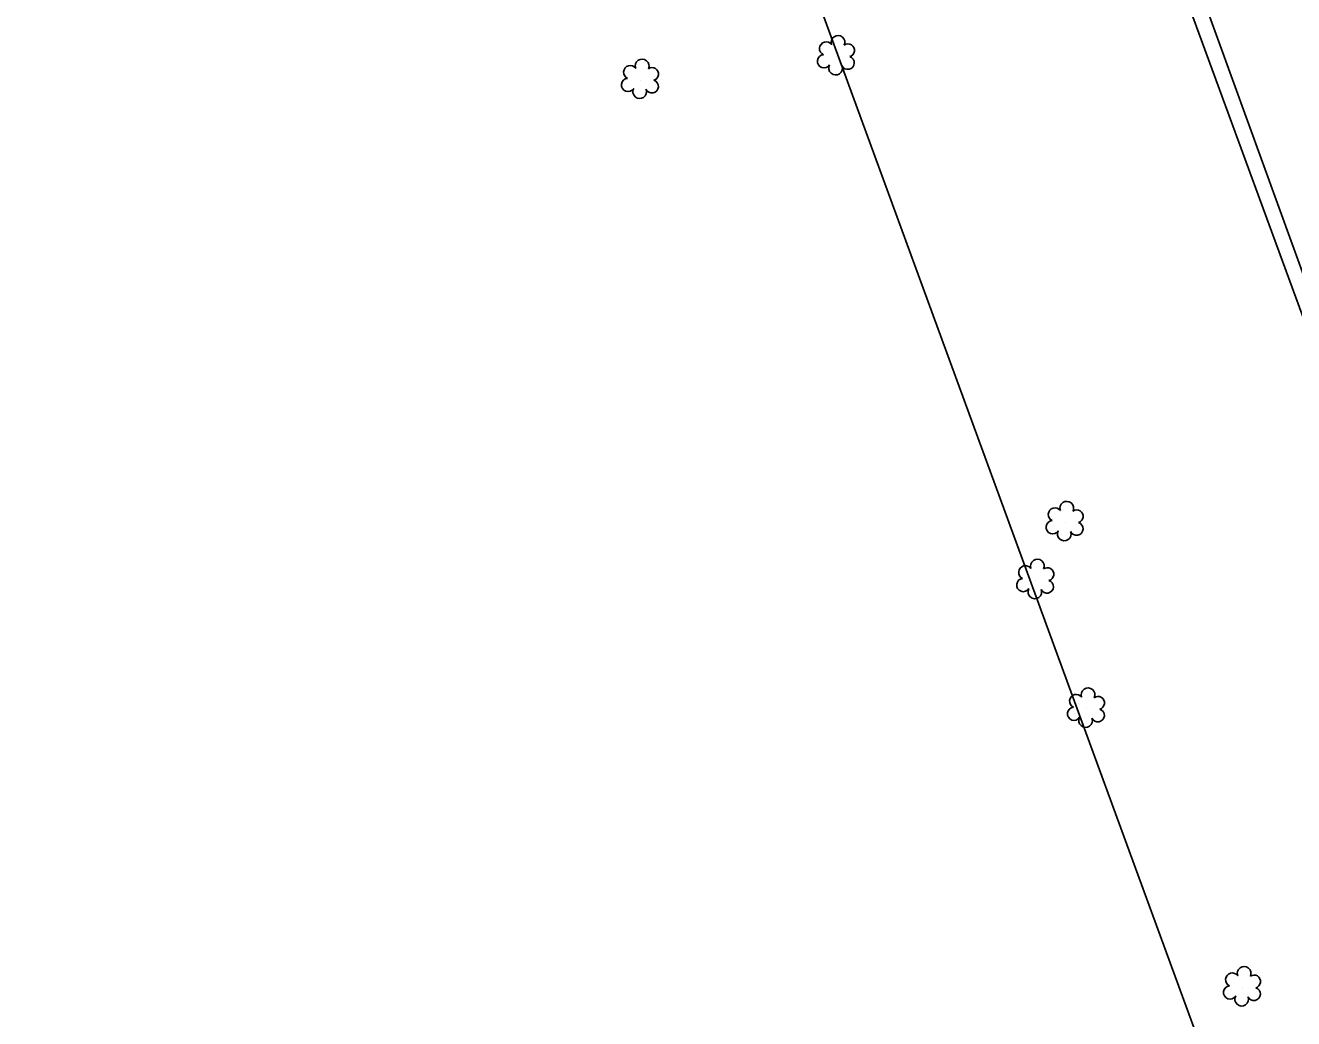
# Model space of a CAD drawing. Extents: x 3040896 to 3051146, y 687568 to 732976.
# Drawn here: x 3042495.1 to 3042678, y 727712.6 to 727855.9 of the extents above; entities that cross this region are included whole.
import ezdxf

# ---------------------------------------------------------------- set-up
doc = ezdxf.new("R2010")
doc.units = 0
for name, color, linetype in [('Exist Right of Way Easement Line', 7, 'Continuous'), ('Exist Right of Way Line', 7, 'Continuous'), ('Exist Vegetation Shrub CELL', 7, 'Continuous')]:
    doc.layers.add(name, color=color, linetype=linetype)

msp = doc.modelspace()

# ---------------------------------------------------------------- linework, layer by layer
at = {"layer": 'Exist Right of Way Easement Line'}
for p, q in [((3042720.45, 727701.48), (3042617.87, 727981.63)), ((3042673.54, 727684.18), (3042570.88, 727964.53))]:
    msp.add_line(p, q, dxfattribs=at)
at = {"layer": 'Exist Right of Way Line'}
msp.add_line((3042800.81, 727484.57), (3041210.51, 731876.09), dxfattribs=at)
at = {"layer": 'Exist Vegetation Shrub CELL'}
for p, q in [((3042612.06, 727851.38), (3042612.06, 727851.38)), ((3042612.06, 727851.38), (3042612.06, 727851.38)), ((3042583.8, 727847.97), (3042583.8, 727847.97)), ((3042583.8, 727847.97), (3042583.8, 727847.97)), ((3042645.04, 727784.2), (3042645.04, 727784.2)), ((3042645.04, 727784.2), (3042645.04, 727784.2)), ((3042640.79, 727775.86), (3042640.79, 727775.86)), ((3042640.79, 727775.86), (3042640.79, 727775.86)), ((3042648.11, 727757.3), (3042648.11, 727757.3)), ((3042648.11, 727757.3), (3042648.11, 727757.3)), ((3042670.62, 727717.13), (3042670.62, 727717.13)), ((3042670.62, 727717.13), (3042670.62, 727717.13))]:
    msp.add_line(p, q, dxfattribs=at)
for centre, radius, start, end in [((3042612.28, 727853.42), 0.99, 334.8391, 200.4717), ((3042612.28, 727853.42), 0.99, 334.8391, 200.4717), ((3042610.57, 727852.51), 0.968, 35.8908, 245.4216), ((3042610.57, 727852.51), 0.968, 35.8908, 245.4216), ((3042613.73, 727852.25), 0.929, 284.4567, 126.0861), ((3042613.73, 727852.25), 0.929, 284.4567, 126.0861), ((3042584.03, 727850.01), 0.99, 334.8391, 200.4717), ((3042584.03, 727850.01), 0.99, 334.8391, 200.4717), ((3042610.26, 727850.68), 0.955, 95.1099, 327.9534), ((3042610.26, 727850.68), 0.955, 95.1099, 327.9534), ((3042613.69, 727850.45), 0.937, 204.9913, 73.4601), ((3042613.69, 727850.45), 0.937, 204.9913, 73.4601), ((3042582.31, 727849.1), 0.968, 35.8908, 245.4216), ((3042582.31, 727849.1), 0.968, 35.8908, 245.4216), ((3042585.47, 727848.84), 0.929, 284.4567, 126.0861), ((3042585.47, 727848.84), 0.929, 284.4567, 126.0861), ((3042611.93, 727849.7), 0.984, 151.2797, 21.387), ((3042611.93, 727849.7), 0.984, 151.2797, 21.387), ((3042582, 727847.27), 0.955, 95.1099, 327.9534), ((3042582, 727847.27), 0.955, 95.1099, 327.9534), ((3042585.43, 727847.04), 0.937, 204.9913, 73.4601), ((3042585.43, 727847.04), 0.937, 204.9913, 73.4601), ((3042583.67, 727846.29), 0.984, 151.2797, 21.387), ((3042583.67, 727846.29), 0.984, 151.2797, 21.387), ((3042645.27, 727786.24), 0.99, 334.8391, 200.4717), ((3042645.27, 727786.24), 0.99, 334.8391, 200.4717), ((3042643.56, 727785.33), 0.968, 35.8908, 245.4216), ((3042643.56, 727785.33), 0.968, 35.8908, 245.4216), ((3042646.71, 727785.07), 0.929, 284.4567, 126.0861), ((3042646.71, 727785.07), 0.929, 284.4567, 126.0861), ((3042643.24, 727783.5), 0.955, 95.1099, 327.9534), ((3042643.24, 727783.5), 0.955, 95.1099, 327.9534), ((3042644.91, 727782.52), 0.984, 151.2797, 21.387), ((3042644.91, 727782.52), 0.984, 151.2797, 21.387), ((3042646.68, 727783.27), 0.937, 204.9913, 73.4601), ((3042646.68, 727783.27), 0.937, 204.9913, 73.4601), ((3042639.3, 727776.99), 0.968, 35.8908, 245.4216), ((3042639.3, 727776.99), 0.968, 35.8908, 245.4216), ((3042641.02, 727777.9), 0.99, 334.8391, 200.4717), ((3042641.02, 727777.9), 0.99, 334.8391, 200.4717), ((3042642.46, 727776.73), 0.929, 284.4567, 126.0861), ((3042642.46, 727776.73), 0.929, 284.4567, 126.0861), ((3042638.99, 727775.16), 0.955, 95.1099, 327.9534), ((3042638.99, 727775.16), 0.955, 95.1099, 327.9534), ((3042642.42, 727774.93), 0.937, 204.9913, 73.4601), ((3042642.42, 727774.93), 0.937, 204.9913, 73.4601), ((3042640.66, 727774.18), 0.984, 151.2797, 21.387), ((3042640.66, 727774.18), 0.984, 151.2797, 21.387), ((3042646.63, 727758.43), 0.968, 35.8908, 245.4216), ((3042646.63, 727758.43), 0.968, 35.8908, 245.4216), ((3042648.34, 727759.34), 0.99, 334.8391, 200.4717), ((3042648.34, 727759.34), 0.99, 334.8391, 200.4717), ((3042649.78, 727758.17), 0.929, 284.4567, 126.0861), ((3042649.78, 727758.17), 0.929, 284.4567, 126.0861), ((3042646.31, 727756.6), 0.955, 95.1099, 327.9534), ((3042646.31, 727756.6), 0.955, 95.1099, 327.9534), ((3042649.75, 727756.37), 0.937, 204.9913, 73.4601), ((3042649.75, 727756.37), 0.937, 204.9913, 73.4601), ((3042647.98, 727755.62), 0.984, 151.2797, 21.387), ((3042647.98, 727755.62), 0.984, 151.2797, 21.387), ((3042669.13, 727718.26), 0.968, 35.8908, 245.4216), ((3042669.13, 727718.26), 0.968, 35.8908, 245.4216), ((3042670.85, 727719.17), 0.99, 334.8391, 200.4717), ((3042670.85, 727719.17), 0.99, 334.8391, 200.4717), ((3042672.29, 727718), 0.929, 284.4567, 126.0861), ((3042672.29, 727718), 0.929, 284.4567, 126.0861), ((3042668.82, 727716.42), 0.955, 95.1099, 327.9534), ((3042668.82, 727716.42), 0.955, 95.1099, 327.9534), ((3042672.25, 727716.2), 0.937, 204.9913, 73.4601), ((3042672.25, 727716.2), 0.937, 204.9913, 73.4601), ((3042670.49, 727715.44), 0.984, 151.2797, 21.387), ((3042670.49, 727715.44), 0.984, 151.2797, 21.387)]:
    msp.add_arc(centre, radius, start, end, dxfattribs=at)

doc.saveas('drawing.dxf')
